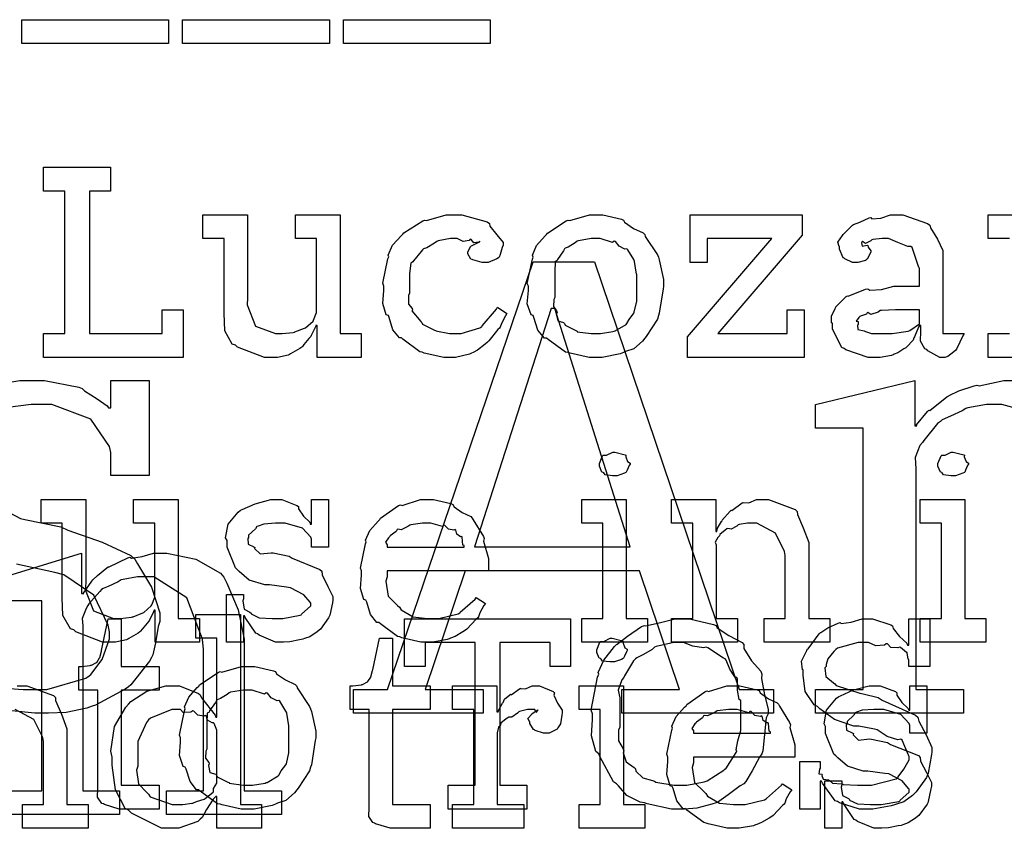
# Model space of a CAD drawing. Extents: x 0 to 8.5, y 0 to 11.
# Tile 328 of 379: x 5.592 to 6.167, y 7.3 to 7.772. Entities that reach past the tile are written whole.
import ezdxf

# ---------------------------------------------------------------- set-up
doc = ezdxf.new("R2010")
doc.units = 0
doc.layers.get('0').update_dxf_attribs({"linetype": 'CONTINUOUS'})

msp = doc.modelspace()

# ---------------------------------------------------------------- linework, layer by layer
at = {"color": 0}
for points in [[(5.59315, 7.77225), (5.67888, 7.77225), (5.67888, 7.75836), (5.59315, 7.75836), (5.59315, 7.77225)], [(5.68712, 7.77225), (5.77285, 7.77225), (5.77285, 7.75836), (5.68712, 7.75836), (5.68712, 7.77225)], [(5.78114, 7.77225), (5.86686, 7.77225), (5.86686, 7.75836), (5.78114, 7.75836), (5.78114, 7.77225)], [(5.60579, 7.58876), (5.61838, 7.58876), (5.61838, 7.6721), (5.60579, 7.6721), (5.60579, 7.68599), (5.64507, 7.68599), (5.64507, 7.6721), (5.63271, 7.6721), (5.63271, 7.58876), (5.67524, 7.58876), (5.67524, 7.60265), (5.68739, 7.60265), (5.68739, 7.57487), (5.60579, 7.57487), (5.60579, 7.58876)], [(5.74046, 7.57487), (5.73486, 7.57487), (5.71918, 7.58083), (5.7181, 7.58203), (5.7161, 7.58268), (5.71175, 7.59033), (5.71137, 7.60075), (5.71137, 7.60417), (5.71137, 7.64432), (5.699, 7.64432), (5.699, 7.65821), (5.72504, 7.65821), (5.72504, 7.6096), (5.72478, 7.60558), (5.72965, 7.5931), (5.74132, 7.58876), (5.74522, 7.58876), (5.74522, 7.58876), (5.75179, 7.58951), (5.75239, 7.58963), (5.75276, 7.58974), (5.7584, 7.59196), (5.7589, 7.59224), (5.7589, 7.59224), (5.76335, 7.59614), (5.76367, 7.59657), (5.76367, 7.59657), (5.7654, 7.60113), (5.7654, 7.60265), (5.7654, 7.64432), (5.75304, 7.64432), (5.75304, 7.65821), (5.77908, 7.65821), (5.77908, 7.58876), (5.79144, 7.58876), (5.79144, 7.57487), (5.76563, 7.57487), (5.76563, 7.59353), (5.76497, 7.59353), (5.76471, 7.59267), (5.76226, 7.58763), (5.76193, 7.58703), (5.7609, 7.58594), (5.75797, 7.58236), (5.75706, 7.58128), (5.75672, 7.58094), (5.75558, 7.58003), (5.75022, 7.57693), (5.74957, 7.57661), (5.74886, 7.57617), (5.74251, 7.57487), (5.74046, 7.57487)], [(5.84381, 7.57487), (5.83963, 7.57487), (5.82829, 7.57742), (5.8271, 7.5779), (5.82568, 7.57818), (5.81575, 7.5855), (5.81494, 7.58637), (5.81375, 7.58632), (5.81, 7.59093), (5.80778, 7.59814), (5.80735, 7.59939), (5.8061, 7.59978), (5.8041, 7.60628), (5.80474, 7.61399), (5.80474, 7.61654), (5.8041, 7.61817), (5.80707, 7.63243), (5.80757, 7.63368), (5.80713, 7.63471), (5.80968, 7.64051), (5.81489, 7.64606), (5.81581, 7.64692), (5.81629, 7.64763), (5.82736, 7.65474), (5.82861, 7.65517), (5.82954, 7.65479), (5.84104, 7.65821), (5.84489, 7.65821), (5.85026, 7.65821), (5.86507, 7.65408), (5.86638, 7.65321), (5.86654, 7.65164), (5.87067, 7.64643), (5.8744, 7.64193), (5.8744, 7.6404), (5.87386, 7.63911), (5.87267, 7.63493), (5.87196, 7.6334), (5.87158, 7.63303), (5.87067, 7.63238), (5.86561, 7.63043), (5.86399, 7.63043), (5.86203, 7.63043), (5.85661, 7.63189), (5.85618, 7.63217), (5.85547, 7.63232), (5.85379, 7.63531), (5.85379, 7.63629), (5.85379, 7.63629), (5.85519, 7.63976), (5.85553, 7.63997), (5.85553, 7.63997), (5.86019, 7.64225), (5.86074, 7.64236), (5.86074, 7.64279), (5.86014, 7.64231), (5.85721, 7.64188), (5.85563, 7.64382), (5.85508, 7.64388), (5.85454, 7.64318), (5.85097, 7.64253), (5.84754, 7.64432), (5.8464, 7.64432), (5.84369, 7.64432), (5.83637, 7.6429), (5.83556, 7.64258), (5.83421, 7.64154), (5.82975, 7.639), (5.82781, 7.63824), (5.82731, 7.63781), (5.8265, 7.63672), (5.822, 7.63135), (5.82167, 7.63064), (5.82042, 7.62999), (5.81972, 7.62397), (5.81972, 7.62196), (5.81972, 7.61242), (5.81912, 7.61106), (5.81901, 7.60607), (5.82113, 7.6034), (5.82146, 7.60265), (5.82101, 7.60215), (5.82628, 7.59581), (5.82688, 7.59526), (5.82726, 7.59424), (5.83431, 7.59082), (5.83513, 7.5905), (5.83513, 7.59044), (5.8431, 7.58876), (5.84576, 7.58876), (5.84978, 7.58876), (5.86083, 7.59224), (5.86182, 7.59289), (5.86203, 7.59326), (5.87056, 7.60303), (5.87115, 7.60417), (5.87657, 7.60047), (5.87571, 7.59913), (5.87343, 7.59472), (5.87261, 7.59261), (5.87224, 7.59201), (5.87125, 7.5911), (5.86594, 7.58447), (5.86529, 7.58376), (5.86382, 7.58262), (5.85938, 7.5791), (5.85682, 7.57769), (5.85596, 7.57726), (5.85476, 7.57667), (5.84651, 7.57487), (5.84381, 7.57487)], [(5.9286, 7.57487), (5.92453, 7.57487), (5.91351, 7.57726), (5.91233, 7.57769), (5.91081, 7.57796), (5.90061, 7.58529), (5.89974, 7.58615), (5.89844, 7.58615), (5.89469, 7.59088), (5.89236, 7.59814), (5.89193, 7.59939), (5.89068, 7.59978), (5.88846, 7.60618), (5.88911, 7.61399), (5.88911, 7.61654), (5.88846, 7.61811), (5.89144, 7.63222), (5.89193, 7.63346), (5.8915, 7.63456), (5.89393, 7.64031), (5.89887, 7.64583), (5.89974, 7.64671), (5.90022, 7.64746), (5.91108, 7.65474), (5.91233, 7.65517), (5.91331, 7.65479), (5.92475, 7.65821), (5.9286, 7.65821), (5.93261, 7.65821), (5.94342, 7.65571), (5.94467, 7.65517), (5.94526, 7.65381), (5.95047, 7.65028), (5.95617, 7.64768), (5.95703, 7.64671), (5.95736, 7.64561), (5.96457, 7.63476), (5.96506, 7.63346), (5.96556, 7.63194), (5.9681, 7.62039), (5.9681, 7.61654), (5.96783, 7.61496), (5.96556, 7.60069), (5.96506, 7.59939), (5.96457, 7.59728), (5.9579, 7.58713), (5.95703, 7.58615), (5.95574, 7.58442), (5.95063, 7.57992), (5.94586, 7.57824), (5.94467, 7.57769), (5.94276, 7.57699), (5.93213, 7.57487), (5.9286, 7.57487)], [(5.9821, 7.58681), (6.03136, 7.64432), (5.9936, 7.64432), (5.9936, 7.63043), (5.98361, 7.63043), (5.98361, 7.65821), (6.04893, 7.65821), (6.04893, 7.64626), (5.99968, 7.58876), (6.04025, 7.58876), (6.04025, 7.60265), (6.05024, 7.60265), (6.05024, 7.57487), (5.9821, 7.57487), (5.9821, 7.58681)], [(6.09233, 7.57487), (6.08762, 7.57487), (6.0746, 7.57921), (6.07346, 7.58008), (6.07221, 7.58057), (6.06674, 7.59131), (6.06674, 7.59483), (6.06619, 7.59511), (6.06614, 7.59901), (6.06836, 7.60351), (6.06868, 7.60417), (6.06858, 7.60428), (6.07465, 7.61046), (6.07542, 7.61089), (6.0759, 7.61068), (6.0861, 7.61481), (6.08735, 7.61501), (6.08849, 7.61426), (6.09532, 7.61464), (6.10265, 7.61654), (6.10514, 7.61654), (6.11751, 7.61654), (6.11751, 7.62696), (6.11719, 7.6275), (6.11333, 7.63906), (6.11253, 7.63976), (6.11068, 7.63976), (6.10487, 7.64204), (6.0995, 7.64432), (6.09776, 7.64432), (6.09576, 7.64432), (6.09033, 7.64378), (6.08974, 7.64367), (6.08908, 7.6429), (6.08594, 7.6415), (6.08421, 7.64253), (6.08388, 7.64236), (6.08388, 7.64214), (6.08361, 7.64182), (6.08415, 7.63986), (6.08703, 7.6404), (6.08735, 7.64019), (6.08751, 7.63926), (6.08908, 7.63721), (6.08908, 7.6365), (6.08882, 7.63553), (6.08692, 7.63226), (6.08649, 7.63194), (6.08604, 7.63157), (6.08149, 7.63043), (6.07997, 7.63043), (6.07835, 7.63043), (6.07389, 7.63243), (6.07346, 7.63282), (6.07292, 7.63303), (6.07086, 7.63807), (6.07086, 7.63976), (6.07069, 7.63976), (6.06982, 7.64219), (6.07264, 7.64615), (6.07303, 7.64671), (6.07329, 7.64708), (6.07844, 7.65213), (6.0791, 7.65256), (6.0791, 7.6525), (6.08279, 7.65386), (6.08811, 7.65647), (6.08908, 7.65668), (6.08979, 7.65593), (6.095, 7.65631), (6.10064, 7.65821), (6.10254, 7.65821), (6.10781, 7.65821), (6.12229, 7.65315), (6.12358, 7.65213), (6.12403, 7.6505), (6.12804, 7.64399), (6.13118, 7.63743), (6.13118, 7.63519), (6.13118, 7.58876), (6.14356, 7.58876), (6.14312, 7.58783), (6.13926, 7.57969), (6.13878, 7.579), (6.13758, 7.57818), (6.13417, 7.57542), (6.13238, 7.57487), (6.13183, 7.57487), (6.12935, 7.57487), (6.1224, 7.57867), (6.12185, 7.57943), (6.12067, 7.57981), (6.11822, 7.58442), (6.11838, 7.59011), (6.11838, 7.59201), (6.11838, 7.59353), (6.11751, 7.59353), (6.11697, 7.59256), (6.11458, 7.58697), (6.11426, 7.58637), (6.11393, 7.5849), (6.10997, 7.58094), (6.10949, 7.58051), (6.10835, 7.57981), (6.10493, 7.57758), (6.10281, 7.57667), (6.10211, 7.57639), (6.10124, 7.57601), (6.09457, 7.57487), (6.09233, 7.57487)], [(5.9286, 7.58876), (5.93126, 7.58876), (5.93847, 7.59006), (5.93924, 7.59028), (5.93978, 7.59044), (5.94613, 7.59418), (5.94661, 7.59462), (5.94661, 7.59462), (5.94797, 7.59711), (5.95074, 7.60075), (5.95096, 7.60135), (5.95096, 7.60135), (5.95247, 7.60769), (5.95247, 7.60981), (5.95247, 7.62326), (5.95231, 7.62349), (5.95117, 7.63092), (5.95096, 7.63151), (5.95074, 7.63211), (5.9471, 7.63781), (5.94661, 7.63824), (5.94553, 7.63813), (5.94211, 7.63992), (5.94, 7.64258), (5.93924, 7.64279), (5.93826, 7.64204), (5.93099, 7.64432), (5.9286, 7.64432), (5.92583, 7.64432), (5.91829, 7.64307), (5.91754, 7.64279), (5.91639, 7.64182), (5.91243, 7.63937), (5.91054, 7.63867), (5.91015, 7.63824), (5.90961, 7.63715), (5.90603, 7.63217), (5.90582, 7.63151), (5.90474, 7.63081), (5.90451, 7.62517), (5.90451, 7.62326), (5.90451, 7.60981), (5.90392, 7.60872), (5.90369, 7.60454), (5.9056, 7.602), (5.90582, 7.60135), (5.90539, 7.60032), (5.90631, 7.59625), (5.90967, 7.59517), (5.91015, 7.59462), (5.9106, 7.59369), (5.91678, 7.59056), (5.91754, 7.59028), (5.91758, 7.5899), (5.92583, 7.58876), (5.9286, 7.58876)], [(5.787, 7.38075), (5.80675, 7.38075), (5.89182, 7.63075), (5.92763, 7.63075), (6.01226, 7.38075), (6.03222, 7.38075), (6.03222, 7.36686), (5.94368, 7.36686), (5.94368, 7.38075), (5.97732, 7.38075), (5.9541, 7.45019), (5.85211, 7.45019), (5.82889, 7.38075), (5.86274, 7.38075), (5.86274, 7.36686), (5.787, 7.36686), (5.787, 7.38075)], [(5.85753, 7.46408), (5.94846, 7.46408), (5.90462, 7.6034), (5.90246, 7.6034), (5.85753, 7.46408)], [(6.09819, 7.58876), (6.10161, 7.58876), (6.11089, 7.59022), (6.11187, 7.5905), (6.11182, 7.59065), (6.11751, 7.59446), (6.11751, 7.59571), (6.11751, 7.60265), (6.10667, 7.60265), (6.10363, 7.60265), (6.09532, 7.60232), (6.09451, 7.60221), (6.09343, 7.60135), (6.08914, 7.59999), (6.08735, 7.60107), (6.08692, 7.60092), (6.08653, 7.6001), (6.08301, 7.59896), (6.08279, 7.59874), (6.08219, 7.59814), (6.08062, 7.59608), (6.08171, 7.59581), (6.08171, 7.59571), (6.08171, 7.59418), (6.08132, 7.59375), (6.0816, 7.59115), (6.08529, 7.59033), (6.08604, 7.59006), (6.08604, 7.59006), (6.08951, 7.58892), (6.09603, 7.58876), (6.09819, 7.58876)], [(5.93956, 7.50569), (5.93815, 7.50569), (5.93397, 7.50618), (5.93317, 7.50738), (5.93283, 7.50765), (5.93207, 7.50782), (5.93067, 7.51129), (5.93067, 7.51243), (5.93067, 7.51286), (5.93067, 7.51286), (5.93246, 7.51731), (5.93283, 7.51764), (5.93283, 7.51764), (5.93479, 7.51764), (5.93837, 7.51958), (5.93956, 7.51958), (5.93956, 7.51958), (5.94569, 7.51796), (5.94607, 7.51764), (5.94596, 7.51676), (5.94706, 7.51394), (5.94846, 7.51313), (5.94846, 7.51286), (5.94846, 7.51243), (5.94792, 7.51167), (5.94672, 7.509), (5.94629, 7.50786), (5.94607, 7.50765), (5.94515, 7.50717), (5.94092, 7.50569), (5.93956, 7.50569)], [(6.13726, 7.50569), (6.13585, 7.50569), (6.13167, 7.50618), (6.13086, 7.50738), (6.13053, 7.50765), (6.12978, 7.50782), (6.12836, 7.51129), (6.12836, 7.51243), (6.12836, 7.51286), (6.12836, 7.51286), (6.13015, 7.51731), (6.13053, 7.51764), (6.13053, 7.51764), (6.13249, 7.51764), (6.13607, 7.51958), (6.13726, 7.51958), (6.13726, 7.51958), (6.14339, 7.51796), (6.14378, 7.51764), (6.14367, 7.51676), (6.14475, 7.51394), (6.14615, 7.51313), (6.14615, 7.51286), (6.14615, 7.51243), (6.14561, 7.51167), (6.14442, 7.509), (6.14399, 7.50786), (6.14378, 7.50765), (6.14285, 7.50717), (6.13861, 7.50569), (6.13726, 7.50569)], [(5.64594, 7.40847), (5.64035, 7.40847), (5.62468, 7.41444), (5.62358, 7.41564), (5.62158, 7.41629), (5.61724, 7.42393), (5.61686, 7.43435), (5.61686, 7.43778), (5.61686, 7.47792), (5.60449, 7.47792), (5.60449, 7.49181), (5.63053, 7.49181), (5.63053, 7.44319), (5.63026, 7.43918), (5.63514, 7.42671), (5.64681, 7.42236), (5.65072, 7.42236), (5.65072, 7.42236), (5.65728, 7.42313), (5.65788, 7.42324), (5.65826, 7.42333), (5.6639, 7.42557), (5.66439, 7.42583), (5.66439, 7.42583), (5.66883, 7.42974), (5.66917, 7.43018), (5.66917, 7.43018), (5.6709, 7.43474), (5.6709, 7.43625), (5.6709, 7.47792), (5.65853, 7.47792), (5.65853, 7.49181), (5.68457, 7.49181), (5.68457, 7.42236), (5.69694, 7.42236), (5.69694, 7.40847), (5.67111, 7.40847), (5.67111, 7.42714), (5.67046, 7.42714), (5.67019, 7.42626), (5.66775, 7.42122), (5.66743, 7.42062), (5.66639, 7.41954), (5.66347, 7.41596), (5.66254, 7.41487), (5.66222, 7.41456), (5.66108, 7.41363), (5.65571, 7.41054), (5.65506, 7.41021), (5.65435, 7.40978), (5.648, 7.40847), (5.64594, 7.40847)], [(5.74479, 7.40847), (5.74132, 7.40847), (5.73188, 7.41249), (5.7309, 7.41325), (5.72993, 7.41368), (5.72364, 7.4229), (5.72331, 7.42389), (5.72265, 7.42389), (5.72265, 7.40847), (5.71268, 7.40847), (5.71268, 7.43625), (5.72265, 7.43625), (5.72265, 7.43386), (5.72222, 7.43251), (5.72299, 7.42774), (5.72646, 7.42594), (5.72721, 7.4254), (5.72711, 7.42497), (5.73182, 7.42275), (5.73942, 7.42236), (5.74197, 7.42236), (5.74567, 7.42236), (5.75586, 7.42421), (5.75672, 7.42453), (5.75657, 7.42475), (5.76193, 7.42964), (5.76193, 7.43126), (5.76161, 7.43175), (5.75792, 7.43619), (5.75017, 7.44026), (5.74783, 7.4406), (5.73785, 7.44189), (5.73514, 7.44189), (5.72601, 7.44472), (5.72021, 7.44976), (5.71918, 7.45079), (5.71793, 7.45182), (5.71311, 7.46392), (5.71311, 7.46793), (5.71224, 7.46951), (5.71376, 7.47749), (5.71962, 7.48449), (5.72092, 7.48551), (5.72185, 7.48594), (5.72944, 7.48931), (5.73867, 7.49181), (5.74175, 7.49181), (5.74501, 7.49181), (5.7539, 7.48839), (5.75478, 7.48768), (5.75478, 7.48628), (5.75776, 7.48199), (5.76139, 7.47857), (5.76172, 7.47749), (5.76237, 7.47749), (5.76237, 7.49181), (5.77235, 7.49181), (5.77235, 7.46403), (5.76237, 7.46403), (5.76237, 7.46858), (5.76199, 7.46978), (5.75717, 7.47504), (5.74707, 7.47792), (5.74371, 7.47792), (5.74138, 7.47792), (5.73449, 7.47743), (5.73122, 7.47629), (5.73047, 7.47597), (5.72965, 7.47467), (5.72569, 7.47092), (5.72569, 7.46967), (5.72521, 7.46903), (5.72542, 7.46576), (5.72874, 7.46425), (5.72939, 7.46382), (5.72917, 7.46317), (5.73236, 7.46007), (5.73888, 7.46072), (5.74001, 7.46056), (5.74935, 7.45861), (5.75103, 7.45747), (5.76736, 7.45096), (5.76844, 7.44993), (5.76867, 7.44781), (5.77203, 7.44103), (5.77496, 7.43517), (5.77496, 7.43321), (5.77468, 7.43147), (5.77311, 7.42421), (5.77279, 7.42344), (5.7724, 7.42264), (5.76758, 7.41601), (5.76693, 7.41542), (5.76563, 7.41439), (5.76144, 7.41163), (5.75831, 7.41054), (5.75738, 7.41021), (5.75549, 7.40983), (5.74983, 7.40869), (5.74604, 7.40847), (5.74479, 7.40847)], [(5.83046, 7.40847), (5.82633, 7.40847), (5.81515, 7.41103), (5.81396, 7.41151), (5.81256, 7.41178), (5.80263, 7.41911), (5.80181, 7.41997), (5.80062, 7.41992), (5.79688, 7.42453), (5.79465, 7.43175), (5.79422, 7.433), (5.79297, 7.43338), (5.79096, 7.43989), (5.79161, 7.4476), (5.79161, 7.45014), (5.79096, 7.45171), (5.79394, 7.46582), (5.79443, 7.46707), (5.794, 7.4681), (5.79644, 7.47374), (5.80138, 7.47922), (5.80225, 7.48008), (5.80274, 7.48085), (5.81321, 7.48828), (5.8144, 7.48876), (5.81538, 7.48839), (5.82617, 7.49181), (5.82981, 7.49181), (5.83361, 7.49181), (5.84386, 7.48947), (5.845, 7.48899), (5.84565, 7.48763), (5.85047, 7.48421), (5.85553, 7.48182), (5.85628, 7.48096), (5.85678, 7.47988), (5.86279, 7.47021), (5.86322, 7.46903), (5.86285, 7.46744), (5.86583, 7.45725), (5.86583, 7.45383), (5.86583, 7.45014), (5.80658, 7.45014), (5.80658, 7.44667), (5.80588, 7.44407), (5.80724, 7.43528), (5.81256, 7.42996), (5.81375, 7.42888), (5.81478, 7.42725), (5.82178, 7.42318), (5.82992, 7.42236), (5.83263, 7.42236), (5.83675, 7.42236), (5.8481, 7.42507), (5.84912, 7.42563), (5.84933, 7.42594), (5.85807, 7.43365), (5.85867, 7.43451), (5.8641, 7.43104), (5.86312, 7.42985), (5.86083, 7.42567), (5.85997, 7.42324), (5.85954, 7.42258), (5.85856, 7.42188), (5.85308, 7.41596), (5.85238, 7.41542), (5.85086, 7.4145), (5.84631, 7.41178), (5.84369, 7.41075), (5.84283, 7.41043), (5.84164, 7.40994), (5.83322, 7.40847), (5.83046, 7.40847)], [(5.92025, 7.42236), (5.93261, 7.42236), (5.93261, 7.47792), (5.92025, 7.47792), (5.92025, 7.49181), (5.94629, 7.49181), (5.94629, 7.42236), (5.95865, 7.42236), (5.95865, 7.40847), (5.92025, 7.40847), (5.92025, 7.42236)], [(5.97276, 7.42236), (5.98514, 7.42236), (5.98514, 7.47792), (5.97276, 7.47792), (5.97276, 7.49181), (5.99858, 7.49181), (5.99858, 7.47314), (5.99924, 7.47314), (5.99924, 7.47314), (5.99951, 7.4751), (6.0019, 7.47889), (6.00228, 7.47944), (6.00217, 7.47949), (6.00694, 7.48508), (6.00749, 7.48551), (6.00786, 7.48535), (6.01394, 7.48981), (6.01465, 7.49007), (6.01465, 7.49007), (6.0179, 7.48986), (6.02229, 7.49181), (6.02376, 7.49181), (6.02935, 7.49181), (6.04497, 7.48606), (6.04611, 7.48486), (6.04622, 7.48312), (6.04964, 7.47526), (6.05285, 7.46669), (6.05285, 7.46382), (6.05285, 7.42236), (6.06521, 7.42236), (6.06521, 7.40847), (6.02681, 7.40847), (6.02681, 7.42236), (6.03917, 7.42236), (6.03917, 7.45904), (6.03874, 7.46149), (6.03347, 7.47211), (6.02257, 7.47792), (6.01899, 7.47792), (6.01714, 7.47792), (6.01221, 7.47721), (6.01161, 7.47706), (6.01085, 7.47618), (6.00754, 7.4745), (6.00553, 7.47493), (6.0051, 7.47467), (6.00401, 7.4739), (6.00092, 7.4714), (6.00065, 7.4706), (6.00054, 7.47032), (5.99978, 7.46967), (5.99821, 7.46696), (5.99881, 7.46528), (5.99881, 7.46468), (5.99881, 7.42236), (6.01118, 7.42236), (6.01118, 7.40847), (5.97276, 7.40847), (5.97276, 7.42236)], [(6.11794, 7.42236), (6.13032, 7.42236), (6.13032, 7.47792), (6.11794, 7.47792), (6.11794, 7.49181), (6.14399, 7.49181), (6.14399, 7.42236), (6.15636, 7.42236), (6.15636, 7.40847), (6.11794, 7.40847), (6.11794, 7.42236)], [(5.80658, 7.46403), (5.85151, 7.46403), (5.85151, 7.4649), (5.85075, 7.46517), (5.85042, 7.46972), (5.85021, 7.47011), (5.8495, 7.47006), (5.84733, 7.47157), (5.84674, 7.47396), (5.84631, 7.47424), (5.8456, 7.47385), (5.84244, 7.4745), (5.84022, 7.47672), (5.83957, 7.47683), (5.83886, 7.47597), (5.83203, 7.47792), (5.82981, 7.47792), (5.82731, 7.47792), (5.82053, 7.47706), (5.81982, 7.47683), (5.81874, 7.47597), (5.81478, 7.47418), (5.81288, 7.4745), (5.81244, 7.47424), (5.8119, 7.4731), (5.80832, 7.47054), (5.80811, 7.47011), (5.80735, 7.46951), (5.80567, 7.46685), (5.80658, 7.46539), (5.80658, 7.4649), (5.80658, 7.46403)], [(5.65306, 7.31093), (5.65001, 7.31093), (5.64144, 7.31347), (5.6409, 7.31396), (5.63986, 7.31424), (5.63747, 7.31793), (5.63764, 7.32314), (5.63764, 7.32482), (5.63764, 7.38038), (5.62657, 7.38038), (5.62657, 7.39426), (5.6281, 7.39426), (5.6281, 7.39426), (5.63319, 7.39481), (5.63351, 7.39492), (5.63385, 7.39497), (5.63678, 7.39649), (5.63699, 7.39665), (5.63699, 7.39665), (5.63861, 7.39919), (5.63872, 7.39947), (5.63872, 7.39947), (5.63971, 7.40321), (5.63981, 7.4036), (5.64372, 7.42204), (5.65132, 7.42204), (5.65132, 7.39426), (5.67344, 7.39426), (5.67344, 7.38038), (5.65132, 7.38038), (5.65132, 7.32482), (5.67344, 7.32482), (5.67344, 7.31093), (5.67247, 7.31093), (5.67025, 7.31093), (5.66954, 7.31093), (5.66829, 7.31093), (5.66547, 7.31093), (5.66456, 7.31093), (5.66314, 7.31093), (5.65994, 7.31093), (5.6589, 7.31093), (5.65744, 7.31093), (5.65414, 7.31093), (5.65306, 7.31093)], [(5.68115, 7.29964), (5.67475, 7.29964), (5.65717, 7.30854), (5.65554, 7.31028), (5.6536, 7.31119), (5.64785, 7.32215), (5.646, 7.33653), (5.646, 7.34131), (5.64529, 7.34467), (5.64729, 7.3591), (5.65392, 7.37039), (5.65554, 7.37213), (5.65685, 7.37369), (5.66629, 7.37989), (5.6774, 7.38297), (5.68115, 7.38297), (5.68522, 7.38297), (5.6964, 7.37847), (5.69743, 7.37756), (5.69814, 7.37597), (5.70606, 7.36583), (5.70654, 7.36453), (5.70719, 7.36453), (5.70719, 7.41075), (5.69482, 7.41075), (5.69482, 7.42464), (5.72086, 7.42464), (5.72086, 7.31353), (5.73324, 7.31353), (5.73324, 7.29964), (5.70719, 7.29964), (5.70719, 7.31831), (5.70654, 7.31831), (5.70497, 7.31668), (5.70117, 7.3106), (5.69846, 7.30604), (5.69743, 7.30507), (5.69607, 7.30371), (5.68485, 7.29964), (5.68115, 7.29964)], [(5.84218, 7.32482), (5.85801, 7.32482), (5.85801, 7.40815), (5.82872, 7.40815), (5.82872, 7.39426), (5.81679, 7.39426), (5.81679, 7.42204), (5.91379, 7.42204), (5.91379, 7.39426), (5.90186, 7.39426), (5.90186, 7.40815), (5.87235, 7.40815), (5.87235, 7.32482), (5.88818, 7.32482), (5.88818, 7.31093), (5.84218, 7.31093), (5.84218, 7.32482)], [(5.97792, 7.31093), (5.97265, 7.31093), (5.95844, 7.31401), (5.95687, 7.31461), (5.95437, 7.315), (5.94661, 7.3189), (5.94168, 7.32449), (5.9406, 7.32568), (5.93875, 7.32687), (5.93078, 7.34158), (5.93018, 7.34326), (5.92854, 7.34462), (5.92589, 7.35363), (5.92649, 7.36328), (5.92649, 7.36649), (5.92578, 7.36865), (5.92953, 7.38803), (5.93018, 7.38971), (5.92979, 7.39063), (5.93311, 7.398), (5.93946, 7.40588), (5.9406, 7.40707), (5.94097, 7.40722), (5.94694, 7.41194), (5.95524, 7.41754), (5.95687, 7.41812), (5.95751, 7.41797), (5.9655, 7.41982), (5.97478, 7.42204), (5.97792, 7.42204), (5.98313, 7.42204), (5.99718, 7.41878), (5.99875, 7.41812), (5.9994, 7.41672), (6.00618, 7.41228), (6.01389, 7.40831), (6.01503, 7.40707), (6.01503, 7.40483), (6.01937, 7.39757), (6.02485, 7.39144), (6.02544, 7.38971), (6.02522, 7.38726), (6.02696, 7.37765), (6.02914, 7.36931), (6.02914, 7.36649), (6.028, 7.36431), (6.02604, 7.345), (6.02544, 7.34326), (6.02403, 7.34119), (6.01981, 7.33317), (6.01617, 7.32693), (6.01503, 7.32568), (6.01275, 7.32443), (6.00586, 7.31922), (6.00032, 7.31526), (5.99875, 7.31461), (5.99625, 7.31369), (5.98747, 7.31142), (5.98031, 7.31093), (5.97792, 7.31093)], [(6.08686, 7.31093), (6.08257, 7.31093), (6.07081, 7.31456), (6.06972, 7.31526), (6.06825, 7.31569), (6.06082, 7.32601), (6.06039, 7.32721), (6.05951, 7.32721), (6.05951, 7.31093), (6.04758, 7.31093), (6.04758, 7.33871), (6.05951, 7.33871), (6.05951, 7.33479), (6.05908, 7.33415), (6.05881, 7.33149), (6.0606, 7.33122), (6.06082, 7.33089), (6.06054, 7.33057), (6.06131, 7.32844), (6.06446, 7.3279), (6.06494, 7.32764), (6.06494, 7.32764), (6.06668, 7.32607), (6.07194, 7.32563), (6.07275, 7.32547), (6.07292, 7.32531), (6.08138, 7.32482), (6.08425, 7.32482), (6.08946, 7.32482), (6.104, 7.32861), (6.10508, 7.32938), (6.10514, 7.32975), (6.10846, 7.33415), (6.1116, 7.33968), (6.1116, 7.34153), (6.11122, 7.34239), (6.10742, 7.35113), (6.10661, 7.35172), (6.10482, 7.35129), (6.09864, 7.3534), (6.09293, 7.35726), (6.09119, 7.35758), (6.08208, 7.35932), (6.07926, 7.35943), (6.06799, 7.36328), (6.0594, 7.36957), (6.058, 7.37082), (6.05604, 7.37181), (6.05083, 7.37956), (6.04953, 7.38917), (6.04953, 7.39231), (6.04915, 7.39236), (6.04867, 7.39725), (6.05171, 7.4036), (6.05214, 7.40446), (6.05251, 7.40457), (6.05892, 7.41336), (6.05974, 7.41401), (6.05985, 7.41417), (6.06392, 7.41672), (6.0701, 7.41954), (6.07124, 7.41986), (6.07189, 7.41928), (6.07769, 7.42003), (6.08404, 7.42204), (6.08621, 7.42204), (6.09011, 7.42204), (6.10081, 7.41862), (6.10183, 7.41792), (6.10211, 7.41644), (6.1059, 7.41183), (6.11008, 7.40782), (6.11051, 7.40662), (6.11139, 7.40662), (6.11139, 7.42204), (6.12354, 7.42204), (6.12354, 7.39426), (6.11139, 7.39426), (6.11139, 7.39839), (6.111, 7.39844), (6.11029, 7.40224), (6.11008, 7.4025), (6.10992, 7.4024), (6.10644, 7.40533), (6.10596, 7.40554), (6.10487, 7.40506), (6.10086, 7.40528), (6.09885, 7.40744), (6.09814, 7.4075), (6.09711, 7.40668), (6.09212, 7.40636), (6.08768, 7.40815), (6.08621, 7.40815), (6.08182, 7.40815), (6.06961, 7.40489), (6.06863, 7.40424), (6.06743, 7.40289), (6.06396, 7.39865), (6.06299, 7.3954), (6.06299, 7.39426), (6.06222, 7.39344), (6.06282, 7.38846), (6.06733, 7.38471), (6.06819, 7.38406), (6.06879, 7.38314), (6.08279, 7.37858), (6.08469, 7.37819), (6.09337, 7.37603), (6.09581, 7.37463), (6.11518, 7.36583), (6.1166, 7.36453), (6.11714, 7.36231), (6.12153, 7.35422), (6.12483, 7.34685), (6.12483, 7.34435), (6.12451, 7.34272), (6.12267, 7.33197), (6.12224, 7.33089), (6.12169, 7.32938), (6.11567, 7.32101), (6.11486, 7.32026), (6.11344, 7.31885), (6.10846, 7.31521), (6.10411, 7.31375), (6.10292, 7.31332), (6.10092, 7.31272), (6.09033, 7.31093), (6.08686, 7.31093)], [(5.81142, 7.29964), (5.80838, 7.29964), (5.79981, 7.30219), (5.79926, 7.30268), (5.79824, 7.30296), (5.79585, 7.30664), (5.79601, 7.31185), (5.79601, 7.31353), (5.79601, 7.36908), (5.78494, 7.36908), (5.78494, 7.38297), (5.78646, 7.38297), (5.78646, 7.38297), (5.79156, 7.38351), (5.79189, 7.38362), (5.79221, 7.38368), (5.79514, 7.38519), (5.79536, 7.38536), (5.79536, 7.38536), (5.79699, 7.38792), (5.7971, 7.38818), (5.7971, 7.38818), (5.79807, 7.39193), (5.79818, 7.39231), (5.80208, 7.41075), (5.80968, 7.41075), (5.80968, 7.38297), (5.83182, 7.38297), (5.83182, 7.36908), (5.80968, 7.36908), (5.80968, 7.31353), (5.83182, 7.31353), (5.83182, 7.29964), (5.83083, 7.29964), (5.82861, 7.29964), (5.8279, 7.29964), (5.82667, 7.29964), (5.82383, 7.29964), (5.82292, 7.29964), (5.8215, 7.29964), (5.81831, 7.29964), (5.81728, 7.29964), (5.81581, 7.29964), (5.8125, 7.29964), (5.81142, 7.29964)], [(5.93799, 7.39686), (5.93658, 7.39686), (5.9324, 7.39735), (5.93158, 7.39854), (5.93126, 7.39882), (5.9305, 7.39899), (5.9291, 7.40246), (5.9291, 7.4036), (5.9291, 7.40403), (5.9291, 7.40403), (5.93088, 7.40847), (5.93126, 7.40881), (5.93126, 7.40881), (5.93321, 7.40881), (5.93679, 7.41075), (5.93799, 7.41075), (5.93799, 7.41075), (5.94412, 7.40912), (5.9445, 7.40881), (5.94439, 7.40793), (5.94547, 7.40511), (5.94689, 7.40429), (5.94689, 7.40403), (5.94689, 7.4036), (5.94635, 7.40283), (5.94515, 7.40018), (5.94472, 7.39903), (5.9445, 7.39882), (5.94358, 7.39833), (5.93935, 7.39686), (5.93799, 7.39686)], [(5.97792, 7.32482), (5.98167, 7.32482), (5.99181, 7.32682), (5.99289, 7.32721), (5.99354, 7.32747), (6.00319, 7.33361), (6.00396, 7.33436), (6.0045, 7.33436), (6.01047, 7.34403), (6.0109, 7.345), (6.01053, 7.34554), (6.0115, 7.35081), (6.01329, 7.35672), (6.01329, 7.35867), (6.01329, 7.37429), (6.01232, 7.37489), (6.01118, 7.38038), (6.01129, 7.38678), (6.0109, 7.38775), (6.00971, 7.38818), (6.00678, 7.39268), (6.00472, 7.39785), (6.00396, 7.3986), (6.00304, 7.39903), (5.99397, 7.40517), (5.99289, 7.40554), (5.99138, 7.40506), (5.98525, 7.40608), (5.97971, 7.40815), (5.97792, 7.40815), (5.97412, 7.40815), (5.96382, 7.40597), (5.96272, 7.40554), (5.96137, 7.40424), (5.95632, 7.40121), (5.95242, 7.39936), (5.95167, 7.3986), (5.95047, 7.39751), (5.94532, 7.38883), (5.94493, 7.38775), (5.94363, 7.38633), (5.94151, 7.38043), (5.94254, 7.37587), (5.94254, 7.37429), (5.94254, 7.35867), (5.94174, 7.35704), (5.94179, 7.35081), (5.9445, 7.34608), (5.94493, 7.345), (5.94439, 7.34381), (5.94618, 7.33854), (5.9509, 7.33513), (5.95167, 7.33436), (5.95188, 7.33296), (5.95594, 7.3291), (5.96164, 7.32764), (5.96272, 7.32721), (5.9636, 7.32661), (5.97433, 7.32482), (5.97792, 7.32482)], [(5.72537, 7.31093), (5.72131, 7.31093), (5.71029, 7.31332), (5.7091, 7.31375), (5.70757, 7.31401), (5.69738, 7.32135), (5.6965, 7.32221), (5.69521, 7.32221), (5.69146, 7.32693), (5.68913, 7.33421), (5.68869, 7.33544), (5.68744, 7.33583), (5.68522, 7.34224), (5.68587, 7.35004), (5.68587, 7.3526), (5.68522, 7.35417), (5.68821, 7.36828), (5.68869, 7.36951), (5.68826, 7.37061), (5.69069, 7.37636), (5.69564, 7.38189), (5.6965, 7.38276), (5.697, 7.38351), (5.70785, 7.39079), (5.7091, 7.39122), (5.71007, 7.39085), (5.72151, 7.39426), (5.72537, 7.39426), (5.72939, 7.39426), (5.74018, 7.39176), (5.74143, 7.39122), (5.74203, 7.38986), (5.74724, 7.38633), (5.75293, 7.38374), (5.75379, 7.38276), (5.75413, 7.38167), (5.76133, 7.37082), (5.76183, 7.36951), (5.76232, 7.368), (5.76486, 7.35644), (5.76486, 7.3526), (5.7646, 7.35101), (5.76232, 7.33675), (5.76183, 7.33544), (5.76133, 7.33333), (5.75467, 7.32319), (5.75379, 7.32221), (5.7525, 7.32047), (5.7474, 7.31597), (5.74262, 7.31429), (5.74143, 7.31375), (5.73953, 7.31304), (5.72889, 7.31093), (5.72537, 7.31093)], [(5.72537, 7.32482), (5.72803, 7.32482), (5.73525, 7.32611), (5.736, 7.32633), (5.73654, 7.3265), (5.74289, 7.33024), (5.74338, 7.33068), (5.74338, 7.33068), (5.74474, 7.33317), (5.7475, 7.33681), (5.74772, 7.3374), (5.74772, 7.3374), (5.74924, 7.34375), (5.74924, 7.34586), (5.74924, 7.35932), (5.74908, 7.35954), (5.74794, 7.36697), (5.74772, 7.36757), (5.7475, 7.36817), (5.74387, 7.37386), (5.74338, 7.37429), (5.74229, 7.37418), (5.73888, 7.37597), (5.73676, 7.37864), (5.736, 7.37885), (5.73503, 7.3781), (5.72775, 7.38038), (5.72537, 7.38038), (5.7226, 7.38038), (5.71506, 7.37913), (5.71431, 7.37885), (5.71317, 7.37787), (5.70921, 7.37543), (5.70731, 7.37472), (5.70692, 7.37429), (5.70638, 7.37321), (5.70281, 7.36822), (5.70258, 7.36757), (5.7015, 7.36686), (5.70128, 7.36122), (5.70128, 7.35932), (5.70128, 7.34586), (5.70068, 7.34478), (5.70047, 7.3406), (5.70236, 7.33806), (5.70258, 7.3374), (5.70215, 7.33637), (5.70307, 7.33231), (5.70643, 7.33122), (5.70692, 7.33068), (5.70736, 7.32975), (5.71354, 7.32661), (5.71431, 7.32633), (5.71436, 7.32596), (5.7226, 7.32482), (5.72537, 7.32482)], [(5.84483, 7.31353), (5.85721, 7.31353), (5.85721, 7.36908), (5.84483, 7.36908), (5.84483, 7.38297), (5.87067, 7.38297), (5.87067, 7.36778), (5.87153, 7.36778), (5.87153, 7.36778), (5.87185, 7.36897), (5.87403, 7.37278), (5.87435, 7.37321), (5.87435, 7.37321), (5.87506, 7.37522), (5.87825, 7.37765), (5.87869, 7.37799), (5.87896, 7.37771), (5.884, 7.38124), (5.88456, 7.38146), (5.88456, 7.38135), (5.88747, 7.38108), (5.89128, 7.38297), (5.89258, 7.38297), (5.89551, 7.38297), (5.90354, 7.37956), (5.90429, 7.37885), (5.90403, 7.3775), (5.90614, 7.37283), (5.90886, 7.36876), (5.90886, 7.36735), (5.90864, 7.36572), (5.90782, 7.36079), (5.90668, 7.359), (5.90625, 7.35846), (5.90582, 7.35764), (5.90126, 7.35519), (5.89974, 7.35519), (5.89794, 7.35519), (5.89301, 7.35682), (5.89258, 7.35715), (5.89208, 7.35732), (5.88997, 7.36094), (5.88997, 7.36214), (5.88971, 7.36214), (5.88883, 7.36376), (5.89106, 7.36626), (5.89128, 7.36649), (5.89122, 7.36649), (5.89117, 7.36649), (5.89421, 7.3686), (5.89453, 7.36865), (5.89453, 7.36888), (5.89442, 7.36849), (5.89344, 7.36735), (5.89296, 7.36908), (5.89279, 7.36908), (5.89219, 7.36908), (5.89085, 7.36908), (5.8904, 7.36908), (5.88867, 7.36908), (5.884, 7.368), (5.88346, 7.36778), (5.88271, 7.36686), (5.87944, 7.36469), (5.87756, 7.36464), (5.87717, 7.36431), (5.87608, 7.36356), (5.87299, 7.361), (5.87278, 7.35986), (5.87261, 7.35954), (5.87169, 7.35883), (5.87088, 7.35547), (5.87088, 7.35433), (5.87088, 7.31353), (5.8865, 7.31353), (5.8865, 7.29964), (5.84483, 7.29964), (5.84483, 7.31353)], [(5.91868, 7.31353), (5.93104, 7.31353), (5.93104, 7.36908), (5.91868, 7.36908), (5.91868, 7.38297), (5.94472, 7.38297), (5.94472, 7.31353), (5.95708, 7.31353), (5.95708, 7.29964), (5.91868, 7.29964), (5.91868, 7.31353)], [(6.00939, 7.29964), (6.00526, 7.29964), (5.99408, 7.30219), (5.99289, 7.30268), (5.99149, 7.30296), (5.98156, 7.31028), (5.98074, 7.31114), (5.97954, 7.31108), (5.97581, 7.31569), (5.97358, 7.32292), (5.97314, 7.32417), (5.9719, 7.32454), (5.96989, 7.33106), (5.97054, 7.33876), (5.97054, 7.34131), (5.96989, 7.34289), (5.97288, 7.35699), (5.97336, 7.35824), (5.97293, 7.35926), (5.97537, 7.3649), (5.98031, 7.37039), (5.98118, 7.37125), (5.98167, 7.37201), (5.99214, 7.37944), (5.99333, 7.37993), (5.99431, 7.37956), (6.0051, 7.38297), (6.00874, 7.38297), (6.01253, 7.38297), (6.02279, 7.38064), (6.02393, 7.38015), (6.02458, 7.37879), (6.0294, 7.37537), (6.03444, 7.37299), (6.03521, 7.37213), (6.03569, 7.37104), (6.04172, 7.36139), (6.04215, 7.36019), (6.04178, 7.35861), (6.04476, 7.34842), (6.04476, 7.345), (6.04476, 7.34131), (5.98551, 7.34131), (5.98551, 7.33783), (5.98481, 7.33524), (5.98617, 7.32644), (5.99149, 7.32112), (5.99268, 7.32004), (5.99371, 7.31842), (6.00071, 7.31435), (6.00885, 7.31353), (6.01156, 7.31353), (6.01568, 7.31353), (6.02701, 7.31625), (6.02806, 7.31679), (6.02826, 7.31711), (6.037, 7.32482), (6.0376, 7.32568), (6.04303, 7.32221), (6.04204, 7.32101), (6.03976, 7.31685), (6.0389, 7.3144), (6.03847, 7.31375), (6.03749, 7.31304), (6.03201, 7.30712), (6.03131, 7.30658), (6.02979, 7.30567), (6.02522, 7.30296), (6.02263, 7.30192), (6.02175, 7.3016), (6.02056, 7.30111), (6.01215, 7.29964), (6.00939, 7.29964)], [(6.09435, 7.29964), (6.09088, 7.29964), (6.08143, 7.30365), (6.08046, 7.30442), (6.07949, 7.30485), (6.07319, 7.31407), (6.07286, 7.31506), (6.07221, 7.31506), (6.07221, 7.29964), (6.06222, 7.29964), (6.06222, 7.32742), (6.07221, 7.32742), (6.07221, 7.32503), (6.07178, 7.32368), (6.07254, 7.3189), (6.07601, 7.31711), (6.07676, 7.31657), (6.07667, 7.31614), (6.08138, 7.31392), (6.08897, 7.31353), (6.09153, 7.31353), (6.09521, 7.31353), (6.10542, 7.31537), (6.10628, 7.31569), (6.10612, 7.31592), (6.11149, 7.32081), (6.11149, 7.32243), (6.11117, 7.32292), (6.10747, 7.32736), (6.09972, 7.33143), (6.09739, 7.33176), (6.0874, 7.33306), (6.08469, 7.33306), (6.07557, 7.33589), (6.06976, 7.34093), (6.06874, 7.34196), (6.06749, 7.34299), (6.06267, 7.35508), (6.06267, 7.3591), (6.06179, 7.36068), (6.06332, 7.36865), (6.06917, 7.37565), (6.07047, 7.37668), (6.0714, 7.37711), (6.079, 7.38049), (6.08822, 7.38297), (6.09131, 7.38297), (6.09457, 7.38297), (6.10346, 7.37956), (6.10433, 7.37885), (6.10433, 7.37744), (6.10732, 7.37315), (6.11094, 7.36974), (6.11128, 7.36865), (6.11193, 7.36865), (6.11193, 7.38297), (6.1219, 7.38297), (6.1219, 7.35519), (6.11193, 7.35519), (6.11193, 7.35975), (6.11154, 7.36094), (6.10672, 7.36621), (6.09663, 7.36908), (6.09326, 7.36908), (6.09093, 7.36908), (6.08404, 7.3686), (6.08078, 7.36746), (6.08003, 7.36714), (6.07921, 7.36583), (6.07525, 7.36208), (6.07525, 7.36083), (6.07476, 7.36019), (6.07497, 7.35693), (6.07829, 7.35542), (6.07894, 7.35499), (6.07872, 7.35433), (6.08192, 7.35124), (6.08843, 7.35189), (6.08957, 7.35172), (6.0989, 7.34978), (6.10058, 7.34864), (6.11692, 7.34212), (6.118, 7.3411), (6.11822, 7.33897), (6.12158, 7.33219), (6.12451, 7.32633), (6.12451, 7.32437), (6.12424, 7.32264), (6.12267, 7.31537), (6.12235, 7.31461), (6.12196, 7.31381), (6.11714, 7.30718), (6.11649, 7.30658), (6.11518, 7.30556), (6.111, 7.30279), (6.10786, 7.30171), (6.10693, 7.30137), (6.10504, 7.301), (6.09939, 7.29986), (6.0956, 7.29964), (6.09435, 7.29964)], [(5.68528, 7.31353), (5.68722, 7.31353), (5.69243, 7.31429), (5.69308, 7.3144), (5.69308, 7.3144), (5.69521, 7.31537), (5.69971, 7.31674), (5.70025, 7.317), (5.70025, 7.317), (5.70492, 7.32075), (5.70524, 7.32112), (5.70524, 7.32112), (5.70518, 7.32297), (5.70719, 7.32601), (5.70719, 7.32699), (5.70719, 7.35562), (5.70719, 7.35704), (5.70557, 7.36089), (5.70524, 7.36128), (5.70437, 7.36122), (5.70161, 7.3629), (5.70079, 7.36535), (5.70025, 7.36561), (5.69943, 7.36524), (5.69601, 7.36583), (5.69374, 7.36811), (5.69308, 7.36822), (5.69189, 7.36762), (5.68744, 7.36724), (5.68582, 7.36908), (5.68528, 7.36908), (5.68078, 7.36908), (5.66835, 7.36404), (5.66726, 7.36301), (5.66607, 7.36139), (5.66097, 7.35042), (5.66097, 7.34674), (5.66097, 7.33589), (5.66021, 7.33361), (5.66135, 7.32563), (5.66618, 7.32064), (5.66726, 7.31961), (5.66818, 7.31808), (5.68099, 7.31353), (5.68528, 7.31353)], [(5.98551, 7.35519), (6.03043, 7.35519), (6.03043, 7.35607), (6.02968, 7.35633), (6.02935, 7.36089), (6.02914, 7.36128), (6.02843, 7.36122), (6.02626, 7.36274), (6.02567, 7.36513), (6.02522, 7.3654), (6.02453, 7.36501), (6.02138, 7.36567), (6.01915, 7.36789), (6.0185, 7.368), (6.01779, 7.36714), (6.01096, 7.36908), (6.00874, 7.36908), (6.00624, 7.36908), (5.99946, 7.36822), (5.99875, 7.368), (5.99767, 7.36714), (5.99371, 7.36535), (5.99181, 7.36567), (5.99138, 7.3654), (5.99083, 7.36426), (5.98725, 7.36171), (5.98703, 7.36128), (5.98628, 7.36068), (5.9846, 7.35801), (5.98551, 7.35656), (5.98551, 7.35607), (5.98551, 7.35519)]]:
    msp.add_lwpolyline(points, close=True, dxfattribs=at)
for points in [[(6.17014, 7.64432), (6.15776, 7.64432), (6.15776, 7.65821), (6.1836, 7.65821)], [(6.19943, 7.57487), (6.15776, 7.57487), (6.15776, 7.58876), (6.15776, 7.58876), (6.17014, 7.58876)], [(5.57081, 7.55789), (5.59196, 7.56131), (5.59907, 7.56131), (5.60639, 7.56131), (5.62646, 7.55751), (5.62836, 7.55675), (5.62972, 7.55528), (5.63715, 7.55063), (5.64312, 7.54665), (5.64378, 7.54546), (5.64529, 7.54546), (5.64529, 7.56131), (5.66764, 7.56131), (5.66764, 7.50575), (5.64529, 7.50575), (5.64529, 7.51921), (5.64447, 7.52279), (5.63357, 7.53868), (5.61079, 7.54742), (5.60319, 7.54742), (5.59864, 7.54742), (5.58501, 7.54551)], [(6.18056, 7.54329), (6.16575, 7.54742), (6.16081, 7.54742), (6.15674, 7.54742), (6.14583, 7.54546), (6.14453, 7.54503), (6.14242, 7.54372), (6.13564, 7.54053), (6.13086, 7.53831), (6.12978, 7.53743), (6.12799, 7.53629), (6.12001, 7.52632), (6.11936, 7.52507), (6.11774, 7.52344), (6.11496, 7.51633), (6.11546, 7.50971), (6.11546, 7.50749), (6.11546, 7.38075), (6.14324, 7.38075), (6.14324, 7.36686), (6.05686, 7.36686), (6.05686, 7.38075), (6.05686, 7.38075), (6.08464, 7.38075), (6.08464, 7.53353), (6.05686, 7.53353), (6.05686, 7.54742), (6.11481, 7.56131), (6.11481, 7.53483), (6.1161, 7.53483), (6.11578, 7.53549), (6.12229, 7.54318), (6.12304, 7.54394), (6.12369, 7.54389), (6.13357, 7.55181), (6.13476, 7.5524), (6.13482, 7.55268), (6.14063, 7.55533), (6.14947, 7.55832), (6.15104, 7.55871), (6.15246, 7.55821), (6.16683, 7.56131), (6.17165, 7.56131)], [(5.57232, 7.49115), (5.59244, 7.48074), (5.59494, 7.48014), (5.616, 7.47581), (5.62011, 7.4739), (5.64019, 7.46679), (5.65679, 7.45915), (5.65918, 7.45692), (5.66081, 7.45421), (5.66889, 7.44049), (5.67372, 7.42551), (5.67372, 7.42046), (5.67285, 7.41758), (5.67122, 7.4081), (5.66971, 7.40104), (5.66894, 7.39942), (5.66775, 7.3974), (5.65696, 7.38351), (5.65549, 7.38226), (5.65354, 7.38097), (5.63629, 7.37169), (5.63422, 7.37099), (5.63108, 7.36996), (5.61914, 7.3674), (5.60878, 7.36686), (5.60536, 7.36686), (5.60536, 7.36686), (5.60086, 7.36686), (5.58746, 7.36833)], [(5.58317, 7.44656), (5.6281, 7.46044), (5.6281, 7.43679), (5.62939, 7.43679), (5.62924, 7.43713), (5.634, 7.44417), (5.6346, 7.44482), (5.6346, 7.44482), (5.63737, 7.44738), (5.64279, 7.45187), (5.64372, 7.45242), (5.64415, 7.45253), (5.65511, 7.45774), (5.65631, 7.45806), (5.65717, 7.45751), (5.66342, 7.45844), (5.67008, 7.46044), (5.67236, 7.46044), (5.67796, 7.46044), (5.69476, 7.45692), (5.70925, 7.44874), (5.71121, 7.44635), (5.71289, 7.44293), (5.71967, 7.42725), (5.72314, 7.41015), (5.72314, 7.40446), (5.72314, 7.32156), (5.74485, 7.32156), (5.74485, 7.30767), (5.67779, 7.30767), (5.67779, 7.32156), (5.69928, 7.32156), (5.69928, 7.40424), (5.69879, 7.41021), (5.68967, 7.43435), (5.67031, 7.44656), (5.6639, 7.44656), (5.66075, 7.44656), (5.65235, 7.44515), (5.65132, 7.44482), (5.64947, 7.44374), (5.64361, 7.44103), (5.64063, 7.43983), (5.63981, 7.43918), (5.63883, 7.43804), (5.63226, 7.43083), (5.63178, 7.42985), (5.63069, 7.42817), (5.62853, 7.42236), (5.62875, 7.41808), (5.62875, 7.41661), (5.62875, 7.32156), (5.65022, 7.32156), (5.65022, 7.30767), (5.58317, 7.30767)], [(5.57781, 7.38194), (5.59407, 7.38075), (5.5995, 7.38075), (5.60775, 7.38075), (5.63053, 7.38747), (5.63249, 7.38878), (5.63357, 7.38949), (5.64008, 7.39822), (5.64442, 7.41038), (5.64442, 7.41439), (5.64372, 7.41846), (5.63536, 7.43593), (5.61783, 7.44786), (5.61253, 7.44911), (5.59017, 7.4541)], [(5.58317, 7.32156), (5.60487, 7.32156), (5.60487, 7.43267), (5.58317, 7.43267)], [(5.5905, 7.38297), (5.59608, 7.38297), (5.61171, 7.37722), (5.61285, 7.37603), (5.61296, 7.37429), (5.61638, 7.36643), (5.61957, 7.35786), (5.61957, 7.35499), (5.61957, 7.31353), (5.63194, 7.31353), (5.63194, 7.29964), (5.59353, 7.29964), (5.59353, 7.31353), (5.6059, 7.31353), (5.6059, 7.35021), (5.60547, 7.35265), (5.60021, 7.36328), (5.58931, 7.36908)]]:
    msp.add_lwpolyline(points, dxfattribs=at)

doc.saveas('drawing.dxf')
